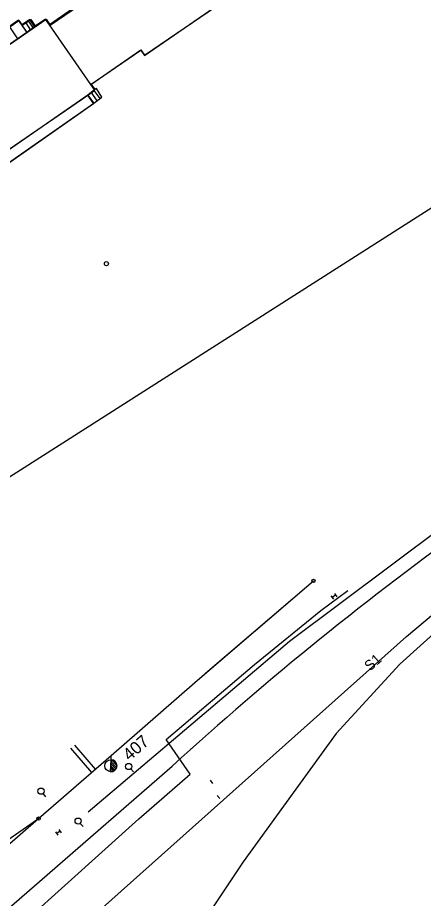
# Model space of a CAD drawing. Extents: x -469926 to -462499, y -1098642 to -1092733.
# Drawn here: x -464823.8 to -464774.5, y -1095106.9 to -1094999.8 of the extents above; entities that cross this region are included whole.
import ezdxf

# ---------------------------------------------------------------- set-up
doc = ezdxf.new("R2010")
doc.units = 0
for name, color, linetype in [('Vrstva 1', 7, 'Continuous'), ('Vrstva 12', 7, 'Continuous'), ('Vrstva 14', 7, 'Continuous'), ('Vrstva 16', 7, 'Continuous'), ('Vrstva 2', 7, 'Continuous'), ('Vrstva 26', 7, 'Continuous'), ('Vrstva 4', 7, 'Continuous'), ('Vrstva 50', 7, 'Continuous'), ('Vrstva 51', 7, 'Continuous'), ('Vrstva 6', 7, 'Continuous'), ('Vrstva 60', 7, 'Continuous'), ('Vrstva 62', 7, 'Continuous'), ('Vrstva 8', 7, 'Continuous')]:
    doc.layers.add(name, color=color, linetype=linetype)

msp = doc.modelspace()

# ---------------------------------------------------------------- linework, layer by layer
at = {"layer": 'Vrstva 1'}
for p, q in [((-464813.88, -1094996.43), (-464819.98, -1095000.68)), ((-464808.4, -1095004.38), (-464798.76, -1094997.78)), ((-464823.73, -1095000.12), (-464840.6, -1095011.78)), ((-464823.34, -1095000.69), (-464823.73, -1095000.12)), ((-464822.37, -1095000.01), (-464823.34, -1095000.69)), ((-464821.77, -1095000.88), (-464822.37, -1095000.01)), ((-464820.47, -1094999.98), (-464821.77, -1095000.88)), ((-464819.98, -1095000.68), (-464820.47, -1094999.98)), ((-464814.95, -1095007.92), (-464819.98, -1095000.68)), ((-464814.95, -1095007.92), (-464808.83, -1095003.7)), ((-464808.83, -1095003.7), (-464808.4, -1095004.38)), ((-464750.34, -1095008.23), (-464904.89, -1095106.65)), ((-464815.31, -1095009.22), (-464814.46, -1095008.63)), ((-464814.46, -1095008.63), (-464814.95, -1095007.92)), ((-464814.6, -1095010.25), (-464815.31, -1095009.22)), ((-464836.73, -1095025.68), (-464814.6, -1095010.25))]:
    msp.add_line(p, q, dxfattribs=at)
for points in [[(-464912.91, -1095176.52), (-464885.77, -1095153.08), (-464878.57, -1095146.86), (-464867.25, -1095137.03), (-464853.77, -1095125.37), (-464844.91, -1095117.71), (-464834.7, -1095108.86), (-464821.29, -1095097.22), (-464812.45, -1095089.54), (-464808.99, -1095086.52), (-464801.96, -1095080.4), (-464787.84, -1095068.31)], [(-464900.34, -1095173.58), (-464874.78, -1095151.39), (-464861.55, -1095139.9), (-464805.02, -1095090.85)], [(-464940.22, -1095179.25), (-464920.04, -1095165.33), (-464892.71, -1095146.51), (-464867.81, -1095129.37), (-464845.96, -1095114.34), (-464821.29, -1095097.22)]]:
    msp.add_lwpolyline(points, dxfattribs=at)
msp.add_arc((-464541.01, -1095379.62), 391.27, 125.4964, 132.435, dxfattribs=at)
at = {"layer": 'Vrstva 12'}
for p, q in [((-464785.29, -1095069.84), (-464785.01, -1095070.25)), ((-464785.71, -1095070.12), (-464785.42, -1095070.53)), ((-464785.15, -1095070.04), (-464785.56, -1095070.33)), ((-464785.36, -1095070.19), (-464785.36, -1095070.19)), ((-464818.68, -1095098.76), (-464819.09, -1095099.04)), ((-464818.82, -1095098.55), (-464818.54, -1095098.96)), ((-464819.23, -1095098.84), (-464818.95, -1095099.25)), ((-464818.88, -1095098.9), (-464818.88, -1095098.9))]:
    msp.add_line(p, q, dxfattribs=at)
at = {"layer": 'Vrstva 14'}
msp.add_line((-464813.04, -1095029.73), (-464813.04, -1095029.73), dxfattribs=at)
msp.add_circle((-464813.04, -1095029.73), 0.25, dxfattribs=at)
at = {"layer": 'Vrstva 16'}
for p, q in [((-464810.07, -1095091.17), (-464809.74, -1095091.54)), ((-464820.76, -1095094.19), (-464820.45, -1095094.58)), ((-464816.22, -1095097.81), (-464815.88, -1095098.18))]:
    msp.add_line(p, q, dxfattribs=at)
for centre in [(-464810.32, -1095090.89), (-464820.99, -1095093.89), (-464816.48, -1095097.53)]:
    msp.add_circle(centre, 0.378, dxfattribs=at)
at = {"layer": 'Vrstva 26'}
msp.add_lwpolyline([(-464815.27, -1095096.42), (-464790.77, -1095075.63), (-464759.63, -1095052.35), (-464753.82, -1095048.27), (-464741.66, -1095039.58)], dxfattribs=at)
at = {"layer": 'Vrstva 4'}
for p, q in [((-464822.74, -1095001.55), (-464823.34, -1095000.69)), ((-464822.74, -1095001.55), (-464821.77, -1095000.88)), ((-464843.63, -1095016), (-464822.74, -1095001.55)), ((-464838.11, -1095024.89), (-464815.31, -1095009.22))]:
    msp.add_line(p, q, dxfattribs=at)
at = {"layer": 'Vrstva 50'}
for p, q in [((-464776.53, -1095075.08), (-464751.69, -1095054.11)), ((-464844.01, -1095135.22), (-464776.53, -1095075.08))]:
    msp.add_line(p, q, dxfattribs=at)
at = {"layer": 'Vrstva 51'}
for p, q in [((-464756.89, -1095059.94), (-464777.35, -1095078.44)), ((-464786.93, -1095071.9), (-464783.65, -1095069.5)), ((-464795, -1095078.48), (-464786.93, -1095071.9)), ((-464805.76, -1095087.6), (-464795, -1095078.48)), ((-464777.35, -1095078.44), (-464785.07, -1095086.88)), ((-464785.07, -1095086.88), (-464796.38, -1095102.5)), ((-464802.83, -1095091.84), (-464805.76, -1095087.6)), ((-464809.09, -1095097.25), (-464802.83, -1095091.84)), ((-464836.26, -1095121.71), (-464809.09, -1095097.25)), ((-464796.38, -1095102.5), (-464805.36, -1095115.79))]:
    msp.add_line(p, q, dxfattribs=at)
at = {"layer": 'Vrstva 6'}
for p, q in [((-464823.27, -1095000.73), (-464822.25, -1095000.03)), ((-464822.25, -1095000.03), (-464821.66, -1095000.89)), ((-464822.68, -1095001.59), (-464823.27, -1095000.73)), ((-464822.86, -1095000.45), (-464822.27, -1095001.31)), ((-464822.53, -1095000.23), (-464821.94, -1095001.08)), ((-464814.55, -1095008.65), (-464813.85, -1095009.64)), ((-464814.25, -1095008.41), (-464814.44, -1095008.56)), ((-464813.61, -1095009.46), (-464814.25, -1095008.41)), ((-464815.28, -1095009.23), (-464814.58, -1095010.22)), ((-464814.89, -1095008.92), (-464814.19, -1095009.91)), ((-464814.58, -1095010.22), (-464813.61, -1095009.46))]:
    msp.add_line(p, q, dxfattribs=at)
for points in [[(-464867.72, -1095044.78), (-464874.58, -1095034.81), (-464844.83, -1095014.35), (-464843.67, -1095016.03), (-464820.37, -1095000), (-464819.89, -1095000.71), (-464813.75, -1094996.48), (-464815.27, -1094994.27), (-464811.94, -1094991.98), (-464812.34, -1094991.39), (-464809.4, -1094989.37), (-464809, -1094989.95), (-464805.69, -1094987.67)], [(-464814.9, -1095007.9), (-464808.84, -1095003.77), (-464808.41, -1095004.41), (-464798.75, -1094997.75), (-464799.16, -1094997.15), (-464800.7, -1094994.91), (-464799.19, -1094993.88), (-464802.46, -1094989.13), (-464803.97, -1094990.16), (-464805.69, -1094987.67)], [(-464823.81, -1095002.37), (-464824.81, -1095000.92), (-464823.68, -1095000.14), (-464823.27, -1095000.73)], [(-464814.9, -1095007.9), (-464814.44, -1095008.56), (-464815.28, -1095009.23), (-464838.1, -1095025), (-464838.35, -1095024.63), (-464867.72, -1095044.78)], [(-464866.83, -1095046.42), (-464850.74, -1095035.32), (-464836.94, -1095025.87), (-464836.73, -1095025.64), (-464814.58, -1095010.22)]]:
    msp.add_lwpolyline(points, dxfattribs=at)
at = {"layer": 'Vrstva 60'}
msp.add_line((-464800.99, -1095079.55), (-464787.84, -1095068.31), dxfattribs=at)
at = {"layer": 'Vrstva 62'}
for p, q in [((-464814.25, -1095008.41), (-464814.44, -1095008.56)), ((-464814.58, -1095010.22), (-464813.61, -1095009.46)), ((-464814.82, -1095091.6), (-464817.37, -1095088.66)), ((-464814.36, -1095091.21), (-464816.87, -1095088.31))]:
    msp.add_line(p, q, dxfattribs=at)
at = {"layer": 'Vrstva 8'}
for p, q in [((-464787.84, -1095068.31), (-464787.84, -1095068.31)), ((-464812.47, -1095090.05), (-464812.55, -1095091.52)), ((-464812.55, -1095091.52), (-464812.47, -1095090.05)), ((-464812.47, -1095090.05), (-464812.45, -1095089.54)), ((-464812.47, -1095090.05), (-464812.47, -1095090.05)), ((-464812.42, -1095090.06), (-464811.78, -1095090.77)), ((-464812.52, -1095091.06), (-464812.18, -1095091.44)), ((-464812.51, -1095090.8), (-464812.03, -1095091.33)), ((-464812.5, -1095090.53), (-464811.9, -1095091.19)), ((-464812.48, -1095090.27), (-464811.81, -1095091.01)), ((-464812.54, -1095091.33), (-464812.38, -1095091.5)), ((-464800.4, -1095092.55), (-464800.13, -1095092.97)), ((-464800.27, -1095092.76), (-464800.27, -1095092.76)), ((-464799.54, -1095094.4), (-464799.25, -1095094.8)), ((-464799.4, -1095094.6), (-464799.4, -1095094.6)), ((-464821.29, -1095097.22), (-464821.29, -1095097.22))]:
    msp.add_line(p, q, dxfattribs=at)
for centre, radius in [((-464787.84, -1095068.31), 0.2), ((-464812.51, -1095090.79), 0.731), ((-464821.29, -1095097.22), 0.2)]:
    msp.add_circle(centre, radius, dxfattribs=at)
msp.add_arc((-464812.51, -1095090.79), 0.732, 267.1432, 87.1041, dxfattribs=at)

# ---------------------------------------------------------------- texts
at = {"layer": 'Vrstva 2'}
msp.add_text('407', height=1.5, rotation=41.1158, dxfattribs=at).set_placement((-464810.23, -1095090.27))
at = {"layer": 'Vrstva 62'}
msp.add_text('S1', height=1.25, rotation=41.1859, dxfattribs=at).set_placement((-464780.98, -1095079.36))

doc.saveas('drawing.dxf')
